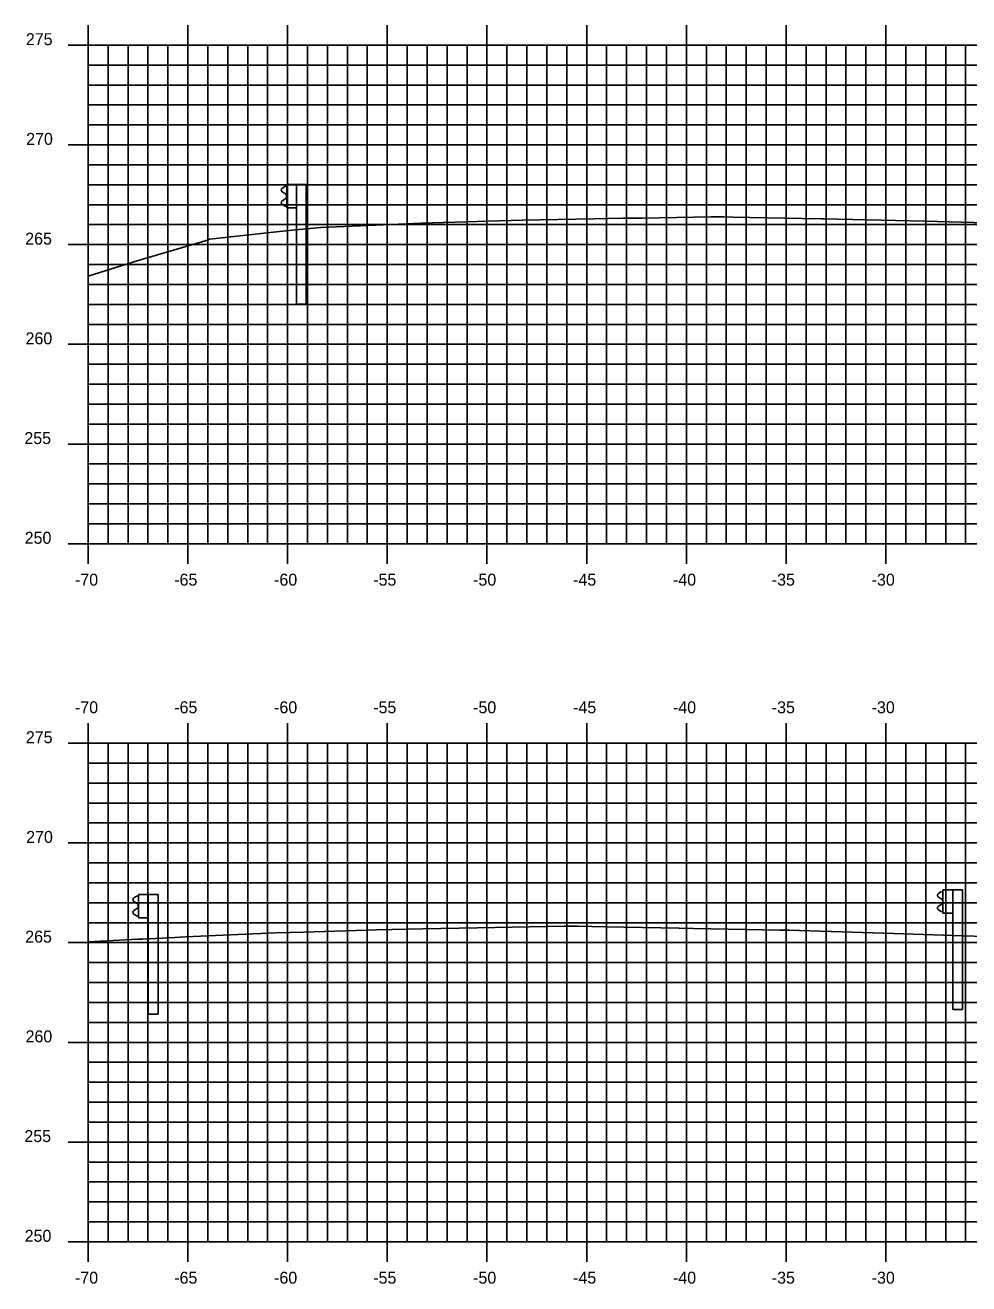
# Model space of a CAD drawing. Extents: x 1170543 to 1177585, y 609599 to 610623.
# Drawn here: x 1176097.2 to 1176144.5, y 610275.7 to 610338.8 of the extents above; entities that cross this region are included whole.
import ezdxf

# ---------------------------------------------------------------- set-up
doc = ezdxf.new("R2010")
doc.units = 0
for name, color, linetype in [('H_V ANNOTATION', 7, 'Continuous'), ('MAJOR', 7, 'Continuous'), ('MINOR', 7, 'Continuous'), ('S_Guardrail_Beam', 7, 'Continuous'), ('S_Roadway_Centerline', 7, 'Continuous')]:
    doc.layers.add(name, color=color, linetype=linetype)

msp = doc.modelspace()

# ---------------------------------------------------------------- linework, layer by layer
at = {"layer": 'MAJOR'}
for p, q in [((1176100.385, 610338.803), (1176100.385, 610337.801)), ((1176105.385, 610338.803), (1176105.385, 610337.801)), ((1176110.385, 610338.803), (1176110.385, 610337.801)), ((1176115.385, 610338.803), (1176115.385, 610337.801)), ((1176120.385, 610338.803), (1176120.385, 610337.801)), ((1176125.385, 610338.803), (1176125.385, 610337.801)), ((1176130.385, 610338.803), (1176130.385, 610337.801)), ((1176135.385, 610338.803), (1176135.385, 610337.801)), ((1176140.385, 610338.803), (1176140.385, 610337.801)), ((1176099.383, 610337.801), (1176100.385, 610337.801)), ((1176100.385, 610337.801), (1176240.385, 610337.801)), ((1176100.385, 610312.801), (1176100.385, 610337.801)), ((1176100.385, 610312.801), (1176100.385, 610337.801)), ((1176100.385, 610337.801), (1176240.385, 610337.801)), ((1176105.385, 610312.801), (1176105.385, 610337.801)), ((1176110.385, 610312.801), (1176110.385, 610337.801)), ((1176115.385, 610312.801), (1176115.385, 610337.801)), ((1176120.385, 610312.801), (1176120.385, 610337.801)), ((1176125.385, 610312.801), (1176125.385, 610337.801)), ((1176130.385, 610312.801), (1176130.385, 610337.801)), ((1176135.385, 610312.801), (1176135.385, 610337.801)), ((1176140.385, 610312.801), (1176140.385, 610337.801)), ((1176099.383, 610332.801), (1176100.385, 610332.801)), ((1176100.385, 610332.801), (1176240.385, 610332.801)), ((1176099.383, 610327.801), (1176100.385, 610327.801)), ((1176100.385, 610327.801), (1176240.385, 610327.801)), ((1176099.383, 610322.801), (1176100.385, 610322.801)), ((1176100.385, 610322.801), (1176240.385, 610322.801)), ((1176099.383, 610317.801), (1176100.385, 610317.801)), ((1176100.385, 610317.801), (1176240.385, 610317.801)), ((1176099.383, 610312.801), (1176100.385, 610312.801)), ((1176100.385, 610312.801), (1176240.385, 610312.801)), ((1176100.385, 610312.801), (1176240.385, 610312.801)), ((1176100.385, 610311.799), (1176100.385, 610312.801)), ((1176105.385, 610311.799), (1176105.385, 610312.801)), ((1176110.385, 610311.799), (1176110.385, 610312.801)), ((1176115.385, 610311.799), (1176115.385, 610312.801)), ((1176120.385, 610311.799), (1176120.385, 610312.801)), ((1176125.385, 610311.799), (1176125.385, 610312.801)), ((1176130.385, 610311.799), (1176130.385, 610312.801)), ((1176135.385, 610311.799), (1176135.385, 610312.801)), ((1176140.385, 610311.799), (1176140.385, 610312.801)), ((1176100.385, 610303.803), (1176100.385, 610302.801)), ((1176105.385, 610303.803), (1176105.385, 610302.801)), ((1176110.385, 610303.803), (1176110.385, 610302.801)), ((1176115.385, 610303.803), (1176115.385, 610302.801)), ((1176120.385, 610303.803), (1176120.385, 610302.801)), ((1176125.385, 610303.803), (1176125.385, 610302.801)), ((1176130.385, 610303.803), (1176130.385, 610302.801)), ((1176135.385, 610303.803), (1176135.385, 610302.801)), ((1176140.385, 610303.803), (1176140.385, 610302.801)), ((1176099.383, 610302.801), (1176100.385, 610302.801)), ((1176100.385, 610302.801), (1176240.385, 610302.801)), ((1176100.385, 610277.801), (1176100.385, 610302.801)), ((1176100.385, 610277.801), (1176100.385, 610302.801)), ((1176100.385, 610302.801), (1176240.385, 610302.801)), ((1176105.385, 610277.801), (1176105.385, 610302.801)), ((1176110.385, 610277.801), (1176110.385, 610302.801)), ((1176115.385, 610277.801), (1176115.385, 610302.801)), ((1176120.385, 610277.801), (1176120.385, 610302.801)), ((1176125.385, 610277.801), (1176125.385, 610302.801)), ((1176130.385, 610277.801), (1176130.385, 610302.801)), ((1176135.385, 610277.801), (1176135.385, 610302.801)), ((1176140.385, 610277.801), (1176140.385, 610302.801)), ((1176099.383, 610297.801), (1176100.385, 610297.801)), ((1176100.385, 610297.801), (1176240.385, 610297.801)), ((1176099.383, 610292.801), (1176100.385, 610292.801)), ((1176100.385, 610292.801), (1176240.385, 610292.801)), ((1176099.383, 610287.801), (1176100.385, 610287.801)), ((1176100.385, 610287.801), (1176240.385, 610287.801)), ((1176099.383, 610282.801), (1176100.385, 610282.801)), ((1176100.385, 610282.801), (1176240.385, 610282.801)), ((1176099.383, 610277.801), (1176100.385, 610277.801)), ((1176100.385, 610277.801), (1176240.385, 610277.801)), ((1176100.385, 610277.801), (1176240.385, 610277.801)), ((1176100.385, 610276.799), (1176100.385, 610277.801)), ((1176105.385, 610276.799), (1176105.385, 610277.801)), ((1176110.385, 610276.799), (1176110.385, 610277.801)), ((1176115.385, 610276.799), (1176115.385, 610277.801)), ((1176120.385, 610276.799), (1176120.385, 610277.801)), ((1176125.385, 610276.799), (1176125.385, 610277.801)), ((1176130.385, 610276.799), (1176130.385, 610277.801)), ((1176135.385, 610276.799), (1176135.385, 610277.801)), ((1176140.385, 610276.799), (1176140.385, 610277.801))]:
    msp.add_line(p, q, dxfattribs=at)
at = {"layer": 'MINOR'}
for p, q in [((1176101.385, 610312.801), (1176101.385, 610337.801)), ((1176102.385, 610312.801), (1176102.385, 610337.801)), ((1176103.385, 610312.801), (1176103.385, 610337.801)), ((1176104.385, 610312.801), (1176104.385, 610337.801)), ((1176106.385, 610312.801), (1176106.385, 610337.801)), ((1176107.385, 610312.801), (1176107.385, 610337.801)), ((1176108.385, 610312.801), (1176108.385, 610337.801)), ((1176109.385, 610312.801), (1176109.385, 610337.801)), ((1176111.385, 610312.801), (1176111.385, 610337.801)), ((1176112.385, 610312.801), (1176112.385, 610337.801)), ((1176113.385, 610312.801), (1176113.385, 610337.801)), ((1176114.385, 610312.801), (1176114.385, 610337.801)), ((1176116.385, 610312.801), (1176116.385, 610337.801)), ((1176117.385, 610312.801), (1176117.385, 610337.801)), ((1176118.385, 610312.801), (1176118.385, 610337.801)), ((1176119.385, 610312.801), (1176119.385, 610337.801)), ((1176121.385, 610312.801), (1176121.385, 610337.801)), ((1176122.385, 610312.801), (1176122.385, 610337.801)), ((1176123.385, 610312.801), (1176123.385, 610337.801)), ((1176124.385, 610312.801), (1176124.385, 610337.801)), ((1176126.385, 610312.801), (1176126.385, 610337.801)), ((1176127.385, 610312.801), (1176127.385, 610337.801)), ((1176128.385, 610312.801), (1176128.385, 610337.801)), ((1176129.385, 610312.801), (1176129.385, 610337.801)), ((1176131.385, 610312.801), (1176131.385, 610337.801)), ((1176132.385, 610312.801), (1176132.385, 610337.801)), ((1176133.385, 610312.801), (1176133.385, 610337.801)), ((1176134.385, 610312.801), (1176134.385, 610337.801)), ((1176136.385, 610312.801), (1176136.385, 610337.801)), ((1176137.385, 610312.801), (1176137.385, 610337.801)), ((1176138.385, 610312.801), (1176138.385, 610337.801)), ((1176139.385, 610312.801), (1176139.385, 610337.801)), ((1176141.385, 610312.801), (1176141.385, 610337.801)), ((1176142.385, 610312.801), (1176142.385, 610337.801)), ((1176143.385, 610312.801), (1176143.385, 610337.801)), ((1176144.385, 610312.801), (1176144.385, 610337.801)), ((1176100.385, 610336.801), (1176240.385, 610336.801)), ((1176100.385, 610336.801), (1176101.387, 610336.801)), ((1176100.385, 610335.801), (1176240.385, 610335.801)), ((1176100.385, 610335.801), (1176101.387, 610335.801)), ((1176100.385, 610334.801), (1176240.385, 610334.801)), ((1176100.385, 610334.801), (1176101.387, 610334.801)), ((1176100.385, 610333.801), (1176240.385, 610333.801)), ((1176100.385, 610333.801), (1176101.387, 610333.801)), ((1176100.385, 610331.801), (1176240.385, 610331.801)), ((1176100.385, 610331.801), (1176101.387, 610331.801)), ((1176100.385, 610330.801), (1176240.385, 610330.801)), ((1176100.385, 610330.801), (1176101.387, 610330.801)), ((1176100.385, 610329.801), (1176240.385, 610329.801)), ((1176100.385, 610329.801), (1176101.387, 610329.801)), ((1176100.385, 610328.801), (1176240.385, 610328.801)), ((1176100.385, 610328.801), (1176101.387, 610328.801)), ((1176100.385, 610326.801), (1176240.385, 610326.801)), ((1176100.385, 610326.801), (1176101.387, 610326.801)), ((1176100.385, 610325.801), (1176240.385, 610325.801)), ((1176100.385, 610325.801), (1176101.387, 610325.801)), ((1176100.385, 610324.801), (1176240.385, 610324.801)), ((1176100.385, 610324.801), (1176101.387, 610324.801)), ((1176100.385, 610323.801), (1176240.385, 610323.801)), ((1176100.385, 610323.801), (1176101.387, 610323.801)), ((1176100.385, 610321.801), (1176240.385, 610321.801)), ((1176100.385, 610321.801), (1176101.387, 610321.801)), ((1176100.385, 610320.801), (1176240.385, 610320.801)), ((1176100.385, 610320.801), (1176101.387, 610320.801)), ((1176100.385, 610319.801), (1176240.385, 610319.801)), ((1176100.385, 610319.801), (1176101.387, 610319.801)), ((1176100.385, 610318.801), (1176240.385, 610318.801)), ((1176100.385, 610318.801), (1176101.387, 610318.801)), ((1176100.385, 610316.801), (1176240.385, 610316.801)), ((1176100.385, 610316.801), (1176101.387, 610316.801)), ((1176100.385, 610315.801), (1176240.385, 610315.801)), ((1176100.385, 610315.801), (1176101.387, 610315.801)), ((1176100.385, 610314.801), (1176240.385, 610314.801)), ((1176100.385, 610314.801), (1176101.387, 610314.801)), ((1176100.385, 610313.801), (1176240.385, 610313.801)), ((1176100.385, 610313.801), (1176101.387, 610313.801)), ((1176101.385, 610277.801), (1176101.385, 610302.801)), ((1176102.385, 610277.801), (1176102.385, 610302.801)), ((1176103.385, 610277.801), (1176103.385, 610302.801)), ((1176104.385, 610277.801), (1176104.385, 610302.801)), ((1176106.385, 610277.801), (1176106.385, 610302.801)), ((1176107.385, 610277.801), (1176107.385, 610302.801)), ((1176108.385, 610277.801), (1176108.385, 610302.801)), ((1176109.385, 610277.801), (1176109.385, 610302.801)), ((1176111.385, 610277.801), (1176111.385, 610302.801)), ((1176112.385, 610277.801), (1176112.385, 610302.801)), ((1176113.385, 610277.801), (1176113.385, 610302.801)), ((1176114.385, 610277.801), (1176114.385, 610302.801)), ((1176116.385, 610277.801), (1176116.385, 610302.801)), ((1176117.385, 610277.801), (1176117.385, 610302.801)), ((1176118.385, 610277.801), (1176118.385, 610302.801)), ((1176119.385, 610277.801), (1176119.385, 610302.801)), ((1176121.385, 610277.801), (1176121.385, 610302.801)), ((1176122.385, 610277.801), (1176122.385, 610302.801)), ((1176123.385, 610277.801), (1176123.385, 610302.801)), ((1176124.385, 610277.801), (1176124.385, 610302.801)), ((1176126.385, 610277.801), (1176126.385, 610302.801)), ((1176127.385, 610277.801), (1176127.385, 610302.801)), ((1176128.385, 610277.801), (1176128.385, 610302.801)), ((1176129.385, 610277.801), (1176129.385, 610302.801)), ((1176131.385, 610277.801), (1176131.385, 610302.801)), ((1176132.385, 610277.801), (1176132.385, 610302.801)), ((1176133.385, 610277.801), (1176133.385, 610302.801)), ((1176134.385, 610277.801), (1176134.385, 610302.801)), ((1176136.385, 610277.801), (1176136.385, 610302.801)), ((1176137.385, 610277.801), (1176137.385, 610302.801)), ((1176138.385, 610277.801), (1176138.385, 610302.801)), ((1176139.385, 610277.801), (1176139.385, 610302.801)), ((1176141.385, 610277.801), (1176141.385, 610302.801)), ((1176142.385, 610277.801), (1176142.385, 610302.801)), ((1176143.385, 610277.801), (1176143.385, 610302.801)), ((1176144.385, 610277.801), (1176144.385, 610302.801)), ((1176100.385, 610301.801), (1176240.385, 610301.801)), ((1176100.385, 610301.801), (1176101.387, 610301.801)), ((1176100.385, 610300.801), (1176240.385, 610300.801)), ((1176100.385, 610300.801), (1176101.387, 610300.801)), ((1176100.385, 610299.801), (1176240.385, 610299.801)), ((1176100.385, 610299.801), (1176101.387, 610299.801)), ((1176100.385, 610298.801), (1176240.385, 610298.801)), ((1176100.385, 610298.801), (1176101.387, 610298.801)), ((1176100.385, 610296.801), (1176240.385, 610296.801)), ((1176100.385, 610296.801), (1176101.387, 610296.801)), ((1176100.385, 610295.801), (1176240.385, 610295.801)), ((1176100.385, 610295.801), (1176101.387, 610295.801)), ((1176100.385, 610294.801), (1176240.385, 610294.801)), ((1176100.385, 610294.801), (1176101.387, 610294.801)), ((1176100.385, 610293.801), (1176240.385, 610293.801)), ((1176100.385, 610293.801), (1176101.387, 610293.801)), ((1176100.385, 610291.801), (1176240.385, 610291.801)), ((1176100.385, 610291.801), (1176101.387, 610291.801)), ((1176100.385, 610290.801), (1176240.385, 610290.801)), ((1176100.385, 610290.801), (1176101.387, 610290.801)), ((1176100.385, 610289.801), (1176240.385, 610289.801)), ((1176100.385, 610289.801), (1176101.387, 610289.801)), ((1176100.385, 610288.801), (1176240.385, 610288.801)), ((1176100.385, 610288.801), (1176101.387, 610288.801)), ((1176100.385, 610286.801), (1176240.385, 610286.801)), ((1176100.385, 610286.801), (1176101.387, 610286.801)), ((1176100.385, 610285.801), (1176240.385, 610285.801)), ((1176100.385, 610285.801), (1176101.387, 610285.801)), ((1176100.385, 610284.801), (1176240.385, 610284.801)), ((1176100.385, 610284.801), (1176101.387, 610284.801)), ((1176100.385, 610283.801), (1176240.385, 610283.801)), ((1176100.385, 610283.801), (1176101.387, 610283.801)), ((1176100.385, 610281.801), (1176240.385, 610281.801)), ((1176100.385, 610281.801), (1176101.387, 610281.801)), ((1176100.385, 610280.801), (1176240.385, 610280.801)), ((1176100.385, 610280.801), (1176101.387, 610280.801)), ((1176100.385, 610279.801), (1176240.385, 610279.801)), ((1176100.385, 610279.801), (1176101.387, 610279.801)), ((1176100.385, 610278.801), (1176240.385, 610278.801)), ((1176100.385, 610278.801), (1176101.387, 610278.801))]:
    msp.add_line(p, q, dxfattribs=at)
at = {"layer": 'S_Guardrail_Beam'}
for p, q in [((1176110.245, 610330.712), (1176110.102, 610330.612)), ((1176110.102, 610330.469), (1176110.297, 610330.333)), ((1176110.344, 610330.733), (1176110.262, 610330.719)), ((1176110.344, 610330.806), (1176110.834, 610330.806)), ((1176110.344, 610329.64), (1176110.344, 610330.806)), ((1176110.834, 610330.806), (1176111.325, 610330.806)), ((1176110.834, 610330.806), (1176110.834, 610329.64)), ((1176111.325, 610330.806), (1176111.325, 610324.806)), ((1176110.297, 610330.113), (1176110.102, 610329.977)), ((1176110.102, 610329.834), (1176110.245, 610329.734)), ((1176110.331, 610330.268), (1176110.331, 610330.177)), ((1176110.262, 610329.727), (1176110.344, 610329.712)), ((1176110.834, 610329.64), (1176110.344, 610329.64)), ((1176110.834, 610324.806), (1176110.834, 610329.64)), ((1176110.834, 610324.806), (1176111.325, 610324.806)), ((1176102.811, 610295.124), (1176102.667, 610295.024)), ((1176102.91, 610295.145), (1176102.828, 610295.131)), ((1176102.91, 610295.218), (1176103.399, 610295.218)), ((1176102.91, 610294.051), (1176102.91, 610295.218)), ((1176103.399, 610295.218), (1176103.891, 610295.218)), ((1176103.399, 610295.218), (1176103.399, 610294.051)), ((1176103.891, 610295.218), (1176103.891, 610289.218)), ((1176143.15, 610295.347), (1176143.007, 610295.247)), ((1176143.249, 610295.368), (1176143.167, 610295.353)), ((1176143.249, 610295.441), (1176143.739, 610295.441)), ((1176143.249, 610294.274), (1176143.249, 610295.441)), ((1176143.739, 610295.441), (1176144.23, 610295.441)), ((1176143.739, 610295.441), (1176143.739, 610294.274)), ((1176144.23, 610295.441), (1176144.23, 610289.441)), ((1176102.667, 610294.881), (1176102.863, 610294.745)), ((1176102.863, 610294.525), (1176102.667, 610294.389)), ((1176102.896, 610294.68), (1176102.896, 610294.589)), ((1176143.007, 610295.104), (1176143.202, 610294.967)), ((1176143.202, 610294.748), (1176143.007, 610294.611)), ((1176143.236, 610294.903), (1176143.236, 610294.812)), ((1176102.667, 610294.245), (1176102.811, 610294.145)), ((1176102.828, 610294.139), (1176102.91, 610294.124)), ((1176103.399, 610294.051), (1176102.91, 610294.051)), ((1176103.399, 610289.218), (1176103.399, 610294.051)), ((1176143.007, 610294.468), (1176143.15, 610294.368)), ((1176143.167, 610294.361), (1176143.249, 610294.347)), ((1176143.739, 610294.274), (1176143.249, 610294.274)), ((1176143.739, 610289.441), (1176143.739, 610294.274)), ((1176143.739, 610289.441), (1176144.23, 610289.441)), ((1176103.399, 610289.218), (1176103.891, 610289.218))]:
    msp.add_line(p, q, dxfattribs=at)
for centre, major_axis, start_param, end_param in [((1176110.152, 610330.54), (-0.0877, 0), 5.323254, 7.243116), ((1176110.269, 610330.678), (-0.0417, 0), 4.886922, 5.323254), ((1176110.152, 610329.905), (-0.0877, 0), 5.323254, 7.243116), ((1176110.252, 610330.268), (0.0789, 0), 0, 0.959931), ((1176110.252, 610330.177), (0.0789, 0), 5.323254, 6.283185), ((1176110.269, 610329.768), (-0.0417, 0), 0.959931, 1.396263), ((1176102.835, 610295.09), (-0.0417, 0), 4.886922, 5.323254), ((1176143.057, 610295.175), (-0.0877, 0), 5.323254, 7.243116), ((1176143.174, 610295.313), (-0.0417, 0), 4.886922, 5.323254), ((1176102.718, 610294.952), (-0.0877, 0), 5.323254, 7.243116), ((1176102.818, 610294.68), (0.0789, 0), 0, 0.959931), ((1176102.818, 610294.589), (0.0789, 0), 5.323254, 6.283185), ((1176143.057, 610294.54), (-0.0877, 0), 5.323254, 7.243116), ((1176143.157, 610294.903), (0.0789, 0), 0, 0.959931), ((1176143.157, 610294.812), (0.0789, 0), 5.323254, 6.283185), ((1176102.718, 610294.317), (-0.0877, 0), 5.323254, 7.243116), ((1176102.835, 610294.179), (-0.0417, 0), 0.959931, 1.396263), ((1176143.174, 610294.402), (-0.0417, 0), 0.959931, 1.396263)]:
    msp.add_ellipse(centre, major_axis=major_axis, ratio=0.995501, start_param=start_param, end_param=end_param, dxfattribs=at)
at = {"layer": 'S_Roadway_Centerline'}
for points in [[(1176100.385, 610326.224), (1176102.902, 610327.008), (1176106.085, 610327.938), (1176106.255, 610327.993), (1176106.265, 610327.992), (1176106.474, 610328.074), (1176106.492, 610328.079), (1176109.667, 610328.426), (1176110.776, 610328.536), (1176112.047, 610328.664), (1176114.02, 610328.745), (1176117.094, 610328.872), (1176119.882, 610328.953), (1176122.142, 610329.019), (1176125.742, 610329.09), (1176127.19, 610329.118), (1176128.165, 610329.134), (1176131.628, 610329.197), (1176131.705, 610329.196), (1176132.238, 610329.189), (1176132.718, 610329.18), (1176136.193, 610329.113), (1176137.153, 610329.094), (1176137.285, 610329.091), (1176141.587, 610328.995), (1176142.333, 610328.978), (1176146.022, 610328.882)], [(1176100.385, 610292.833), (1176102.885, 610292.966), (1176103.134, 610292.978), (1176104.736, 610293.064), (1176105.26, 610293.087), (1176109.792, 610293.287), (1176111.207, 610293.329), (1176114.847, 610293.438), (1176117.153, 610293.488), (1176119.903, 610293.546), (1176121.65, 610293.578), (1176124.244, 610293.621), (1176124.507, 610293.62), (1176124.958, 610293.618), (1176126.335, 610293.593), (1176130.014, 610293.531), (1176130.733, 610293.516), (1176135.07, 610293.432), (1176135.13, 610293.43), (1176135.537, 610293.419), (1176140.261, 610293.278), (1176144.276, 610293.136), (1176145.326, 610293.106)]]:
    msp.add_lwpolyline(points, dxfattribs=at)

# ---------------------------------------------------------------- texts
at = {"layer": 'H_V ANNOTATION'}
for s, p in [('275', (1176097.263, 610337.801)), ('270', (1176097.279, 610332.801)), ('265', (1176097.231, 610327.801)), ('260', (1176097.247, 610322.801)), ('255', (1176097.188, 610317.801)), ('250', (1176097.204, 610312.801)), ('-70', (1176099.726, 610310.701)), ('-65', (1176104.702, 610310.701)), ('-60', (1176109.71, 610310.701)), ('-55', (1176114.681, 610310.701)), ('-50', (1176119.689, 610310.701)), ('-45', (1176124.702, 610310.701)), ('-40', (1176129.71, 610310.701)), ('-35', (1176134.665, 610310.701)), ('-30', (1176139.673, 610310.701)), ('-70', (1176099.726, 610304.301)), ('-65', (1176104.702, 610304.301)), ('-60', (1176109.71, 610304.301)), ('-55', (1176114.681, 610304.301)), ('-50', (1176119.689, 610304.301)), ('-45', (1176124.702, 610304.301)), ('-40', (1176129.71, 610304.301)), ('-35', (1176134.665, 610304.301)), ('-30', (1176139.673, 610304.301)), ('275', (1176097.263, 610302.801)), ('270', (1176097.279, 610297.801)), ('265', (1176097.231, 610292.801)), ('260', (1176097.247, 610287.801)), ('255', (1176097.188, 610282.801)), ('250', (1176097.204, 610277.801)), ('-70', (1176099.726, 610275.701)), ('-65', (1176104.702, 610275.701)), ('-60', (1176109.71, 610275.701)), ('-55', (1176114.681, 610275.701)), ('-50', (1176119.689, 610275.701)), ('-45', (1176124.702, 610275.701)), ('-40', (1176129.71, 610275.701)), ('-35', (1176134.665, 610275.701)), ('-30', (1176139.673, 610275.701))]:
    msp.add_text(s, height=0.6, dxfattribs=at).set_placement(p)

doc.saveas('drawing.dxf')
